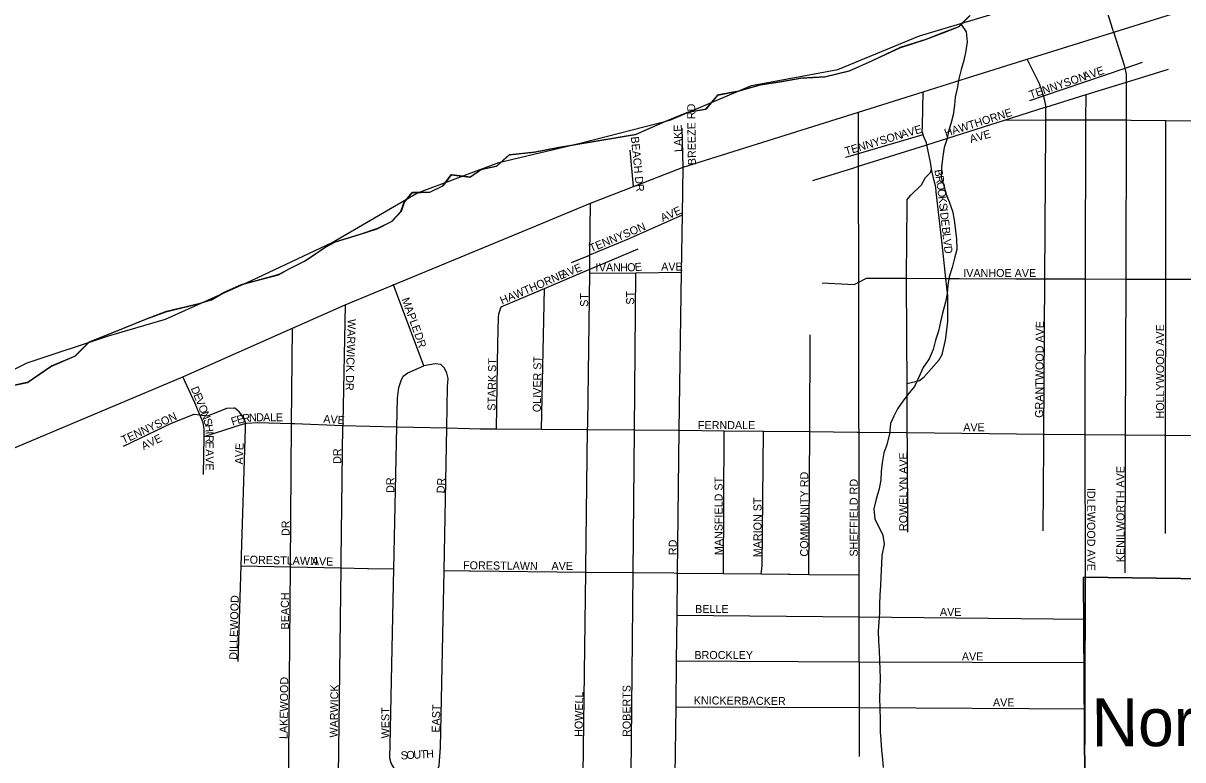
# Model space of a CAD drawing. Extents: x 1857828 to 2277390, y 930619 to 1324581.
# Drawn here: x 2070415 to 2077627, y 1267776 to 1272357 of the extents above; entities that cross this region are included whole.
import ezdxf

# ---------------------------------------------------------------- set-up
doc = ezdxf.new("R2010")
doc.units = 0
for name, color, linetype in [('GM_X_City_Street', 7, 'Continuous'), ('GM_X_City_Street_Text', 7, 'Continuous'), ('GM_X_Corporation', 7, 'Continuous'), ('GM_X_County', 7, 'Continuous'), ('GM_X_Major_Lake', 7, 'Continuous'), ('GM_X_Minor_Lake', 7, 'Continuous'), ('GM_X_Rail_Line_Text', 7, 'Continuous'), ('GM_X_Township', 7, 'Continuous'), ('GM_X_US_Route', 7, 'Continuous')]:
    doc.layers.add(name, color=color, linetype=linetype)

msp = doc.modelspace()

# ---------------------------------------------------------------- linework, layer by layer
at = {"layer": 'GM_X_City_Street'}
for points in [[(2077191.9, 1272318.1), (2077158, 1272424.2), (2077131.1, 1272510.8)], [(2077268.7, 1268938.3), (2077271.1, 1269797.2), (2077273.9, 1270766.2), (2077276.7, 1271755.4), (2077277.1, 1271911.3), (2077277, 1271991.1), (2077276.9, 1272039.6), (2077267.7, 1272077.3), (2077263.7, 1272093.9), (2077197, 1272302.2), (2077194.2, 1272310.8), (2077191.9, 1272318.1)], [(2076761.8, 1269730.8), (2076761.8, 1269737.9), (2076762.2, 1269802.3), (2076768.3, 1270766.7), (2076774.2, 1271706), (2076774.9, 1271755.4), (2076775.5, 1271796.2), (2076774.5, 1271835.7), (2076774.2, 1271846.3), (2076766.7, 1271884.5), (2076761.2, 1271904.7), (2076755.3, 1271926.8), (2076736, 1271981.2), (2076658, 1272133.1)], [(2075325.9, 1271380), (2075573.9, 1271456.6), (2075610.7, 1271468), (2076029.7, 1271598.4), (2076034.7, 1271600), (2076517.8, 1271754), (2076770, 1271834.3), (2076774.5, 1271835.7), (2077024.8, 1271913.1), (2077277, 1271991.1), (2077538.4, 1272071.9)], [(2076676.2, 1271875.8), (2076761.2, 1271904.7), (2077267.7, 1272077.3), (2077376.4, 1272114.3)], [(2076094, 1271308.2), (2076090.7, 1271336.8), (2076079.1, 1271385.1), (2076063.8, 1271449.6), (2076058.3, 1271493.7), (2076034.7, 1271600), (2076031.9, 1271612.4), (2076016.4, 1271650.7), (2076011.9, 1271665.8), (2076006.9, 1271682.9), (2076007.4, 1271719), (2076011.3, 1271930.1)], [(2077017.3, 1267644.8), (2077018.8, 1268094.2), (2077019.8, 1268380.7), (2077020.7, 1268651), (2077021.6, 1268929.8), (2077020.5, 1269799.7), (2077020.4, 1269828), (2077022.4, 1270766.6), (2077024.4, 1271756.7), (2077024.8, 1271913.1)], [(2075613, 1269857), (2075611.8, 1270747), (2075610.7, 1271468), (2075610.6, 1271547), (2075610.3, 1271804.3)], [(2074520.6, 1271462.3), (2074513.8, 1271704.7)], [(2076517.8, 1271754), (2076774.9, 1271755.4), (2077024.4, 1271756.7), (2077114.3, 1271757.2), (2077276.7, 1271755.4), (2077303, 1271755.2), (2077306.4, 1271755.1)], [(2077306.4, 1271755.1), (2077521.8, 1271752.7), (2077767.9, 1271750), (2078022.5, 1271747.3), (2078293.7, 1271744.3), (2078550.8, 1271741.5), (2078815, 1271738.5), (2079077.8, 1271735.6), (2079330.3, 1271732.9), (2079615.1, 1271729.7), (2079661.9, 1271729.2), (2079672.1, 1271729.1)], [(2077519.2, 1269183.3), (2077519.8, 1269794.6), (2077520.8, 1270765.8), (2077521.8, 1271752.7)], [(2075530.7, 1271523.4), (2075610.6, 1271547), (2076011.9, 1271665.8)], [(2074209.8, 1271341.7), (2074190, 1271566.7)], [(2074469.4, 1267580.2), (2074470.5, 1267681.4), (2074475.2, 1268106.3), (2074478.4, 1268390.9), (2074481.5, 1268675.6), (2074484.5, 1268937.8), (2074494.3, 1269825.3), (2074510.1, 1270808.3), (2074515.8, 1271165.1), (2074520.6, 1271462.3)], [(2075913.9, 1269743.2), (2075913.9, 1269743.4), (2075913.5, 1269810.9), (2075911.8, 1270116.8), (2075910.2, 1270399.3), (2075907.7, 1270770.8), (2075907.6, 1270782.2), (2075912, 1271229.2), (2075912.5, 1271261.3), (2075934.9, 1271287), (2076002.1, 1271352.2), (2076026.9, 1271397.9), (2076057.4, 1271429.6), (2076063.8, 1271449.6)], [(2075911.8, 1270116.8), (2075989.3, 1270135.7), (2076016.3, 1270156), (2076110.7, 1270263.9), (2076131, 1270297.7), (2076151.2, 1270385.4), (2076164.7, 1270500.1), (2076164.8, 1270662), (2076153.6, 1270769.8), (2076131.1, 1270985.9), (2076094, 1271308.2)], [(2073926.1, 1269869.6), (2073938.3, 1270802.4), (2073938.6, 1270826.6), (2073939.8, 1270915.9), (2073944, 1271238.5)], [(2073939.8, 1270915.9), (2074180.2, 1271015.5), (2074515.8, 1271165.1)], [(2073824.7, 1270868.3), (2073932.4, 1270912.9), (2073939.8, 1270915.9)], [(2074024.6, 1270863.1), (2074239.5, 1270954.5)], [(2073387, 1270593.9), (2073514.3, 1270646.2), (2073656.6, 1270706.7), (2073938.6, 1270826.6), (2074002.5, 1270853.8), (2074024.6, 1270863.1)], [(2073938.3, 1270802.4), (2074225, 1270805.4), (2074510.1, 1270808.3)], [(2074196.8, 1267685.4), (2074208.2, 1268940.7), (2074216.2, 1269827.6), (2074225, 1270805.4)], [(2075383, 1270741.7), (2075583.6, 1270732.7), (2075611.8, 1270747), (2075660.5, 1270771.7), (2075907.7, 1270770.8), (2076153.6, 1270769.8), (2076236.7, 1270769.5), (2076588.1, 1270766.4), (2076768.3, 1270766.7), (2076835.1, 1270766.9), (2077022.4, 1270766.6), (2077273.9, 1270766.2), (2077520.8, 1270765.8), (2077770.3, 1270765.4), (2078019.7, 1270765.3), (2078287, 1270765.2), (2078555.8, 1270765.1), (2078802.3, 1270765), (2079067.8, 1270764.9)], [(2072905.9, 1270225.9), (2072718.7, 1270730.1), (2072717.2, 1270733.9)], [(2073639.2, 1269832.4), (2073656.6, 1270706.7)], [(2072418.6, 1270605.6), (2072402.5, 1269871.3), (2072402.5, 1269868.8)], [(2073358.2, 1269834.7), (2073367.7, 1270367.6), (2073372, 1270523.9), (2073372.4, 1270550), (2073387, 1270593.9)], [(2072064.8, 1267567.7), (2072076.8, 1268976.9), (2072084.3, 1269867.8), (2072089.4, 1270459.9)], [(2075300.9, 1268929.2), (2075306.4, 1269817.1), (2075310.1, 1270419.9)], [(2072721.6, 1267724.6), (2072703.9, 1267754.9), (2072696.3, 1267787.1), (2072697.6, 1267871.3), (2072720.3, 1268963.5), (2072738.7, 1269847.7), (2072742.4, 1270025.8), (2072751.4, 1270091.8), (2072766.1, 1270135.7), (2072778.5, 1270161.6), (2072806.9, 1270183.2), (2072905.9, 1270225.9)], [(2072996.6, 1267722.7), (2073002.9, 1267740.6), (2073010.5, 1267852.8), (2073034.3, 1268953), (2073050.1, 1269840.4), (2073054.7, 1270097.5), (2073057.4, 1270147.5), (2073049.9, 1270181.7), (2073036.2, 1270212), (2073012.5, 1270234.4), (2072976.4, 1270238.9), (2072905.9, 1270225.9)], [(2071514.4, 1269920.9), (2071485, 1269991.7), (2071407.3, 1270158.9)], [(2071514.4, 1269920.9), (2071526.5, 1269919.3), (2071564.2, 1269914.4), (2071681.4, 1269962.8), (2071729.6, 1269966.1)], [(2071797.7, 1269836), (2071797.7, 1269836.2), (2071798.3, 1269856.9), (2071797.6, 1269868.6), (2071796.7, 1269885), (2071775.1, 1269919.4), (2071759.3, 1269939.7), (2071729.6, 1269966.1)], [(2071039.5, 1269727.4), (2071336.7, 1269869.5), (2071478, 1269925.6), (2071514.4, 1269920.9)], [(2071536.9, 1269549.9), (2071540.3, 1269786.4), (2071540.9, 1269832.5), (2071533.5, 1269874.7), (2071514.4, 1269920.9)], [(2071540.3, 1269786.4), (2071785.5, 1269864.8)], [(2071753.2, 1268388), (2071771.5, 1268983.2), (2071797.7, 1269836)], [(2071785.5, 1269864.8), (2071789.6, 1269866.1), (2071797.6, 1269868.6), (2071804.5, 1269870.8), (2071872.8, 1269873.9), (2072084.3, 1269867.8), (2072093.4, 1269867.6)], [(2072093.4, 1269867.6), (2072103.2, 1269867.3), (2072402.2, 1269855.6)], [(2072392.3, 1269019.5), (2072402.2, 1269855.6)], [(2072402.5, 1269868.8), (2072402.2, 1269855.6), (2072738.7, 1269847.7), (2073050.1, 1269840.4), (2073256.3, 1269835.5), (2073358.2, 1269834.7), (2073639.2, 1269832.4), (2073925.6, 1269830), (2074216.2, 1269827.6), (2074494.3, 1269825.3), (2074775.5, 1269822.5), (2075018.4, 1269820), (2075306.4, 1269817.1), (2075601.4, 1269814.1)], [(2073914.3, 1268965.7), (2073925.6, 1269830), (2073926, 1269861.3), (2073926.1, 1269869.6)], [(2074770.9, 1268934.8), (2074775.5, 1269822.5)], [(2075003.8, 1268932.3), (2075010.5, 1268982.8), (2075018.4, 1269820)], [(2075614.4, 1268853.6), (2075614.4, 1268925.9), (2075613.1, 1269802.4), (2075613.1, 1269814), (2075613, 1269857)], [(2075601.4, 1269814.1), (2075613.1, 1269814), (2075913.5, 1269810.9), (2076762.2, 1269802.3), (2077020.5, 1269799.7), (2077271.1, 1269797.2), (2077519.8, 1269794.6), (2077772.6, 1269792.1), (2078017, 1269789.6), (2078280.3, 1269786.9), (2078537.8, 1269784.3), (2078553.7, 1269784.2), (2078789.6, 1269783.1), (2079051.8, 1269781.9), (2079326.8, 1269780.6), (2079601.3, 1269779.3)], [(2075917, 1269192.3), (2075913.9, 1269743.2)], [(2076758.4, 1269200.3), (2076761.8, 1269730.8)], [(2071771.5, 1268983.2), (2072076.8, 1268976.9), (2072391.7, 1268970.4), (2072556, 1268966.9)], [(2072375.6, 1267679.5), (2072391.7, 1268970.4), (2072391.9, 1268986.5), (2072392.3, 1269019.5)], [(2072556, 1268966.9), (2072562.2, 1268966.8), (2072720.3, 1268963.5)], [(2073034.3, 1268953), (2073189.6, 1268951.4)], [(2073189.6, 1268951.4), (2073195.6, 1268951.4), (2073914, 1268943.8), (2074208.2, 1268940.7), (2074462.5, 1268938)], [(2073897.7, 1267689.7), (2073914, 1268943.8), (2073914.3, 1268960.9), (2073914.3, 1268965.7)], [(2074462.5, 1268938), (2074484.5, 1268937.8), (2074485.6, 1268937.8), (2074770.9, 1268934.8), (2075003.8, 1268932.3), (2075175.6, 1268930.5)], [(2075175.6, 1268930.5), (2075184.3, 1268930.4), (2075300.9, 1268929.2), (2075614.4, 1268925.9)], [(2075615.2, 1268378.2), (2075615.1, 1268386.4), (2075614.7, 1268664.6), (2075614.5, 1268825.5), (2075614.4, 1268853.6)], [(2074481.5, 1268675.6), (2075614.7, 1268664.6), (2077020.7, 1268651)], [(2074478.4, 1268390.9), (2075615.1, 1268386.4), (2077019.8, 1268380.7)], [(2075616, 1267797.3), (2075615.5, 1268100.8), (2075615.2, 1268362.8), (2075615.2, 1268378.2)], [(2074475.2, 1268106.3), (2075615.5, 1268100.8), (2077018.8, 1268094.2)]]:
    msp.add_lwpolyline(points, dxfattribs=at)
at = {"layer": 'GM_X_Corporation'}
for points in [[(2069937, 1269996.1), (2070440.6, 1270244.9), (2070946.2, 1270413.4), (2071301.1, 1270515.7), (2071835, 1270757.1), (2072337.4, 1270994), (2072863.8, 1271301.1), (2073374.2, 1271491.8), (2073886.6, 1271612.2), (2074437.2, 1271754.7), (2074943.6, 1271969.5), (2075482.1, 1272069.8), (2075988.5, 1272278.6), (2076502.9, 1272433.1), (2077017.3, 1272641.8), (2077521.7, 1272830.5), (2078120.5, 1273049.3), (2078675.1, 1273177.7), (2079201.5, 1273368.4), (2079720, 1273498.8), (2080252.4, 1273647.4), (2080793, 1273822), (2081297.3, 1273954.4), (2081809.7, 1274161.2)], [(2069430.1, 1259753.9), (2069654.7, 1266118.1), (2069669, 1267544.3), (2071277.2, 1267572.7), (2074728.9, 1267550.9), (2074865.3, 1267635.9), (2077017.3, 1267644.8), (2077008.5, 1268911), (2082156.5, 1268842.1), (2082137.8, 1271518.5), (2087118.5, 1271461.8), (2087103.1, 1267526.8), (2087018.7, 1245699)], [(2082156.5, 1268842.1), (2077008.5, 1268911), (2077017.3, 1267644.8), (2074865.3, 1267635.9), (2074728.9, 1267550.9), (2071277.2, 1267572.7), (2069669, 1267544.3)]]:
    msp.add_lwpolyline(points, dxfattribs=at)
at = {"layer": 'GM_X_County'}
msp.add_lwpolyline([(2070311.3, 1270094.8), (2070441.5, 1270123.7), (2070587.2, 1270223.1), (2070737.2, 1270286.3), (2070822.8, 1270373.2), (2071034.7, 1270458.9), (2071178.8, 1270516.1), (2071302.8, 1270563.1), (2071512.4, 1270614.3), (2071586.6, 1270636.7), (2071660.7, 1270681.2), (2071769, 1270729.9), (2071867.3, 1270756.5), (2072003.8, 1270793.2), (2072073.9, 1270831.7), (2072164.1, 1270876.3), (2072222.2, 1270916.8), (2072294.3, 1270965.3), (2072356.5, 1270997.7), (2072506.9, 1271042.6), (2072617.3, 1271079.2), (2072705.5, 1271123.8), (2072763.4, 1271186.4), (2072783.3, 1271240.7), (2072833.2, 1271303.2), (2072943.7, 1271305.7), (2073025.9, 1271346.2), (2073075.8, 1271414.8), (2073192.4, 1271399.2), (2073260.5, 1271447.7), (2073358.9, 1271468.3), (2073436.9, 1271538.9), (2073593.5, 1271555.7), (2073742.1, 1271584.5), (2074223.9, 1271665), (2074412.4, 1271748.2), (2074548.7, 1271803), (2074661.2, 1271821.6), (2074735.1, 1271910.3), (2074861.6, 1271935), (2075000, 1271973.8), (2075122.5, 1271992.4), (2075250.9, 1272015.1), (2075401.6, 1272023.8), (2075554.1, 1272060.6), (2075692.5, 1272123.5), (2075866.9, 1272204.6), (2076027.4, 1272255.6), (2076135.7, 1272298.2), (2076231.9, 1272334.8), (2076299.9, 1272403.4)], dxfattribs=at)
at = {"layer": 'GM_X_Major_Lake'}
for points in [[(2071306.9, 1270565.6), (2071516.5, 1270616.8), (2071590.8, 1270639.2), (2071664.9, 1270683.8), (2071773.2, 1270732.5), (2071871.5, 1270759), (2072007.9, 1270795.8), (2072078.1, 1270834.3), (2072168.3, 1270878.9), (2072226.4, 1270919.3), (2072298.5, 1270967.8), (2072360.6, 1271000.3), (2072511.1, 1271045.1), (2072621.4, 1271081.8), (2072709.6, 1271126.4), (2072767.6, 1271188.9), (2072787.4, 1271243.2), (2072837.4, 1271305.8), (2072947.9, 1271308.2), (2073030, 1271348.8), (2073080, 1271417.3), (2073196.6, 1271401.8), (2073264.6, 1271450.3), (2073363, 1271470.8), (2073441, 1271541.5), (2073597.7, 1271558.2), (2073746.2, 1271587), (2074228, 1271667.5), (2074416.5, 1271750.7), (2074552.9, 1271805.6), (2074665.3, 1271824.1), (2074739.2, 1271912.9), (2074865.7, 1271937.5), (2075004.2, 1271976.3), (2075126.6, 1271994.9), (2075255.1, 1272017.6), (2075405.7, 1272026.3), (2075558.3, 1272063.1), (2075696.6, 1272126.1), (2075871, 1272207.2), (2076031.5, 1272258.1), (2076139.8, 1272300.8), (2076236.1, 1272337.4), (2076304.1, 1272406)], [(2070315.5, 1270097.3), (2070445.7, 1270126.3), (2070591.3, 1270225.6), (2070741.3, 1270288.8), (2070826.9, 1270375.7), (2071038.9, 1270461.4), (2071182.9, 1270518.6), (2071306.9, 1270565.6)]]:
    msp.add_lwpolyline(points, dxfattribs=at)
at = {"layer": 'GM_X_Minor_Lake'}
msp.add_lwpolyline([(2076247.8, 1272349.2), (2076279, 1272302.7), (2076285.8, 1272240.5), (2076278.4, 1272186.1), (2076265, 1272125.7), (2076247.6, 1272069.2), (2076234.3, 1272010.8), (2076222.9, 1271950.4), (2076211.5, 1271898), (2076206.1, 1271847.7), (2076198.8, 1271787.3), (2076185.3, 1271738.9), (2076169.9, 1271684.5), (2076158.4, 1271634.1), (2076143, 1271583.7), (2076133.5, 1271531.3), (2076126.4, 1271460.9), (2076123.1, 1271396.6), (2076139.8, 1271348.5), (2076154.5, 1271294.4), (2076173.1, 1271246.4), (2076193.9, 1271188.3), (2076204.6, 1271134.2), (2076213.5, 1271065.9), (2076220.1, 1271013.8), (2076220.9, 1270949.5), (2076207.5, 1270895.1), (2076192.1, 1270838.6), (2076174.7, 1270780.1), (2076165.3, 1270727.8), (2076161.9, 1270675.5), (2076150.5, 1270623.1), (2076133.2, 1270554.6), (2076119.8, 1270500.2), (2076108.5, 1270441.8), (2076089.1, 1270385.3), (2076073.7, 1270328.8), (2076050.3, 1270270.3), (2076012.7, 1270215.6), (2075985.3, 1270155), (2075957.9, 1270098.4), (2075924.2, 1270057.8), (2075886.7, 1270007.2), (2075853.1, 1269958.6), (2075829.5, 1269914.1), (2075810, 1269867.6), (2075802.7, 1269803.2), (2075785.4, 1269734.7), (2075768, 1269686.3), (2075756.7, 1269623.9), (2075751.3, 1269569.5), (2075747.9, 1269517.2), (2075738.5, 1269460.9), (2075719.2, 1269396.3), (2075705.8, 1269337.9), (2075710.6, 1269273.6), (2075737.3, 1269225.7), (2075762.1, 1269173.7), (2075768.8, 1269117.5), (2075755.6, 1269047), (2075752.2, 1268994.8), (2075749.1, 1268914.3), (2075745.8, 1268858), (2075742.4, 1268801.7), (2075741.2, 1268741.4), (2075739.7, 1268691.1), (2075736.4, 1268632.8), (2075733.1, 1268578.5), (2075733.8, 1268514.2), (2075738.5, 1268456), (2075741.3, 1268393.7), (2075742, 1268337.4), (2075744.7, 1268283.2), (2075743.4, 1268218.9), (2075740.1, 1268158.5), (2075742.9, 1268096.3), (2075743.8, 1268021.9), (2075744.6, 1267949.6), (2075749.3, 1267897.4), (2075752.1, 1267835.1), (2075758.7, 1267780.9), (2075763.4, 1267728.7)], dxfattribs=at)
at = {"layer": 'GM_X_Township'}
msp.add_lwpolyline([(2070311.3, 1270094.8), (2070441.5, 1270123.7), (2070587.2, 1270223.1), (2070737.2, 1270286.3), (2070822.8, 1270373.2), (2071034.7, 1270458.9), (2071178.8, 1270516.1), (2071302.8, 1270563.1), (2071512.4, 1270614.3), (2071586.6, 1270636.7), (2071660.7, 1270681.2), (2071769, 1270729.9), (2071867.3, 1270756.5), (2072003.8, 1270793.2), (2072073.9, 1270831.7), (2072164.1, 1270876.3), (2072222.2, 1270916.8), (2072294.3, 1270965.3), (2072356.5, 1270997.7), (2072506.9, 1271042.6), (2072617.3, 1271079.2), (2072705.5, 1271123.8), (2072763.4, 1271186.4), (2072783.3, 1271240.7), (2072833.2, 1271303.2), (2072943.7, 1271305.7), (2073025.9, 1271346.2), (2073075.8, 1271414.8), (2073192.4, 1271399.2), (2073260.5, 1271447.7), (2073358.9, 1271468.3), (2073436.9, 1271538.9), (2073593.5, 1271555.7), (2073742.1, 1271584.5), (2074223.9, 1271665), (2074412.4, 1271748.2), (2074548.7, 1271803), (2074661.2, 1271821.6), (2074735.1, 1271910.3), (2074861.6, 1271935), (2075000, 1271973.8), (2075122.5, 1271992.4), (2075250.9, 1272015.1), (2075401.6, 1272023.8), (2075554.1, 1272060.6), (2075692.5, 1272123.5), (2075866.9, 1272204.6), (2076027.4, 1272255.6), (2076135.7, 1272298.2), (2076231.9, 1272334.8), (2076299.9, 1272403.4)], dxfattribs=at)
at = {"layer": 'GM_X_US_Route'}
for points in [[(2076288, 1272017), (2076658, 1272133.1), (2077197, 1272302.2), (2077908.8, 1272525.6), (2078195.9, 1272615.7), (2078828.9, 1272808.5), (2079087.6, 1272887.3), (2079352.9, 1272968.2), (2079624.4, 1273050.9), (2080293.7, 1273254.8), (2080482.3, 1273312.3), (2080699.9, 1273378.6), (2081663.2, 1273672.1), (2081848.9, 1273728.7), (2082602.5, 1273958.2), (2083123.9, 1274117.1), (2084068.8, 1274405), (2084863.3, 1274647), (2085661.2, 1274913.9), (2086057, 1275046.2), (2086901.9, 1275328.8), (2087180.9, 1275422.1)], [(2073609.9, 1271099.8), (2073944, 1271238.5), (2074209.8, 1271341.7), (2074520.6, 1271462.3), (2075610.3, 1271804.3), (2076011.3, 1271930.1), (2076288, 1272017)], [(2069806.5, 1269482.6), (2069818.5, 1269487.7), (2071407.3, 1270158.9), (2071445.1, 1270174.9), (2072089.4, 1270459.9), (2072418.6, 1270605.6), (2072718.7, 1270730.1), (2073609.9, 1271099.8)]]:
    msp.add_lwpolyline(points, dxfattribs=at)

# ---------------------------------------------------------------- texts
at = {"layer": 'GM_X_City_Street_Text'}
for s, rotation, p in [('TENNYSON', 18.67841, (2076680.9, 1271887.2)), ('AVE', 18.44223, (2077015.3, 1272001.5)), ('BREEZE RD', 90.76352, (2074599.2, 1271474.5)), ('HAWTHORNE', 17.62199, (2076153, 1271649.6)), ('LAKE', 91.54721, (2074514.7, 1271556.8)), ('AVE', 15.95158, (2075880.5, 1271640.9)), ('AVE', 15.95158, (2076309, 1271611)), ('BEACH DR', 275.70998, (2074194.1, 1271650.4)), ('TENNYSON', 16.77205, (2075532.9, 1271535.3)), ('B', 279.41443, (2076081.6, 1271444.2)), ('R', 279.40128, (2076088.1, 1271405.2)), ('O', 278.35572, (2076094.5, 1271366.3)), ('O', 276.59364, (2076100.8, 1271323.2)), ('K', 276.46333, (2076105.9, 1271279.5)), ('AVE', 23.96399, (2074392.1, 1271121.2)), ('S', 276.48433, (2076110.8, 1271235.8)), ('I', 276.44161, (2076114.8, 1271200.8)), ('TENNYSON', 22.50265, (2073948.1, 1270932.2)), ('D', 276.47326, (2076117.3, 1271178.9)), ('E', 276.47141, (2076122.3, 1271135.2)), ('B', 276.4743, (2076127.7, 1271087.1)), ('L', 276.46088, (2076132.2, 1271047.8)), ('V', 276.4605, (2076136.1, 1271012.8)), ('D', 276.47326, (2076141.1, 1270969.1)), ('AVE', 22.16891, (2073771.9, 1270769.3)), ('I', 0.17481, (2073973.5, 1270814.1)), ('V', 0.162, (2073995.5, 1270814.1)), ('A', 0.13116, (2074039.5, 1270814.3)), ('N', 0.17288, (2074083.5, 1270814.4)), ('H', 0.17488, (2074127.5, 1270814.5)), ('O', 0.162, (2074171.5, 1270814.6)), ('E', 5.04447, (2074220.2, 1270815)), ('AVE', 0.00001, (2074382.7, 1270818.5)), ('IVANHOE AVE', 0.00001, (2076261.5, 1270778.8)), ('HAWTHORNE', 23.11421, (2073393.5, 1270606.5)), ('ST', 90, (2074214.9, 1270606.6)), ('MAPLE', 289.98231, (2072767.4, 1270640.4)), ('ST', 90, (2073928.9, 1270593.4)), ('WARWICK DR', 268.13339, (2072434.1, 1270518.3)), ('GRANTWOOD AVE', 89.53444, (2076758.1, 1269902.7)), ('HOLLYWOOD AVE', 90, (2077510.5, 1269898.2)), ('DR', 288.4386, (2072846.6, 1270424.6)), ('STARK ST', 89.119, (2073352.5, 1269946.8)), ('OLIVER ST', 89.19358, (2073634.1, 1269937.9)), ('D', 291.80953, (2071456.6, 1270086.6)), ('E', 291.83486, (2071472.9, 1270045.7)), ('V', 291.82982, (2071486, 1270013.1)), ('O', 291.80953, (2071502.4, 1269972.2)), ('TENNYSON', 24.82766, (2071039.2, 1269739.6)), ('N', 291.83057, (2071518.7, 1269931.4)), ('S', 286.42192, (2071534.7, 1269891.7)), ('F', 17.64151, (2071717, 1269853.9)), ('E', 14.70126, (2071749.9, 1269864.4)), ('R', 8.82076, (2071782.6, 1269873.1)), ('N', 2.94025, (2071820.4, 1269879)), ('D', 0.00001, (2071863.6, 1269881.2)), ('A', 0.00001, (2071907.6, 1269881.2)), ('L', 0.00001, (2071951.6, 1269881.2)), ('E', 0.00001, (2071986.8, 1269881.2)), ('AVE', 355.9166, (2072280.2, 1269872.4)), ('H', 276.57193, (2071544.2, 1269860.1)), ('FERNDALE', 0.00001, (2074611.5, 1269832.9)), ('AVE', 0.00001, (2076261.5, 1269819.6)), ('AVE', 25.71044, (2071164.3, 1269701.6)), ('I', 271.09331, (2071549.2, 1269817.7)), ('R', 270.19423, (2071549.6, 1269795.9)), ('E', 270, (2071549.7, 1269756.3)), ('AVE', 88.01857, (2071781.7, 1269612.5)), ('A', 270.00377, (2071549.7, 1269707.9)), ('DR', 90, (2072393.3, 1269616.6)), ('ROWELYN AVE', 90, (2075913.3, 1269198.6)), ('V', 270, (2071549.7, 1269663.9)), ('E', 269.98213, (2071549.7, 1269619.9)), ('KENILWORTH AVE', 90, (2077264.1, 1269005)), ('DR', 90, (2072723.3, 1269436.2)), ('MANSFIELD ST', 90, (2074764.9, 1269049)), ('COMMUNITY RD', 90, (2075297.3, 1269040.2)), ('DR', 86.97815, (2073035.7, 1269432.3)), ('SHEFFIELD RD', 90, (2075605.3, 1269040.2)), ('IDLEWOOD AVE', 270, (2077032.1, 1269467)), ('MARION ST', 90, (2075006.9, 1269035.8)), ('DR', 90, (2072072.1, 1269167.8)), ('RD', 90, (2074479.5, 1269049)), ('FORESTLAWN', 358.76873, (2071782.5, 1268996.9)), ('AVE', 358.02611, (2072209.4, 1268988.1)), ('FORESTLAWN', 359.39121, (2073150.6, 1268961.6)), ('AVE', 0.00001, (2073700.7, 1268957.2)), ('BEACH', 90, (2072067.7, 1268587)), ('DILLEWOOD', 88.61777, (2071746.5, 1268398)), ('BELLE', 0.00001, (2074593.9, 1268688.9)), ('AVE', 0.00001, (2076116.3, 1268671.3)), ('BROCKLEY', 0.00001, (2074589.5, 1268402.8)), ('AVE', 0.00001, (2076252.7, 1268394)), ('LAKEWOOD', 89.28424, (2072058.9, 1267905.1)), ('WARWICK', 89.17014, (2072371.3, 1267914)), ('ROBERTS', 90, (2074192.9, 1267918.2)), ('HOWELL', 89.02959, (2073893.7, 1267918.4)), ('KNICKERBACKER', 359.51472, (2074585.2, 1268121.3)), ('AVE', 0.00001, (2076446.3, 1268108)), ('WEST', 90, (2072692.5, 1267909.4)), ('EAST', 88.35789, (2073004.9, 1267944.9)), ('S', 3.17074, (2072764.2, 1267778.1)), ('O', 3.14952, (2072799.4, 1267780)), ('U', 3.14952, (2072843.3, 1267782.4)), ('T', 3.17966, (2072887.3, 1267784.9)), ('H', 3.14952, (2072922.4, 1267786.8))]:
    msp.add_text(s, height=50, rotation=rotation, dxfattribs=at).set_placement(p)
at = {"layer": 'GM_X_Rail_Line_Text'}
msp.add_text('Norfolk', height=299, rotation=0.32536, dxfattribs=at).set_placement((2077060.5, 1267858.7))

doc.saveas('drawing.dxf')
